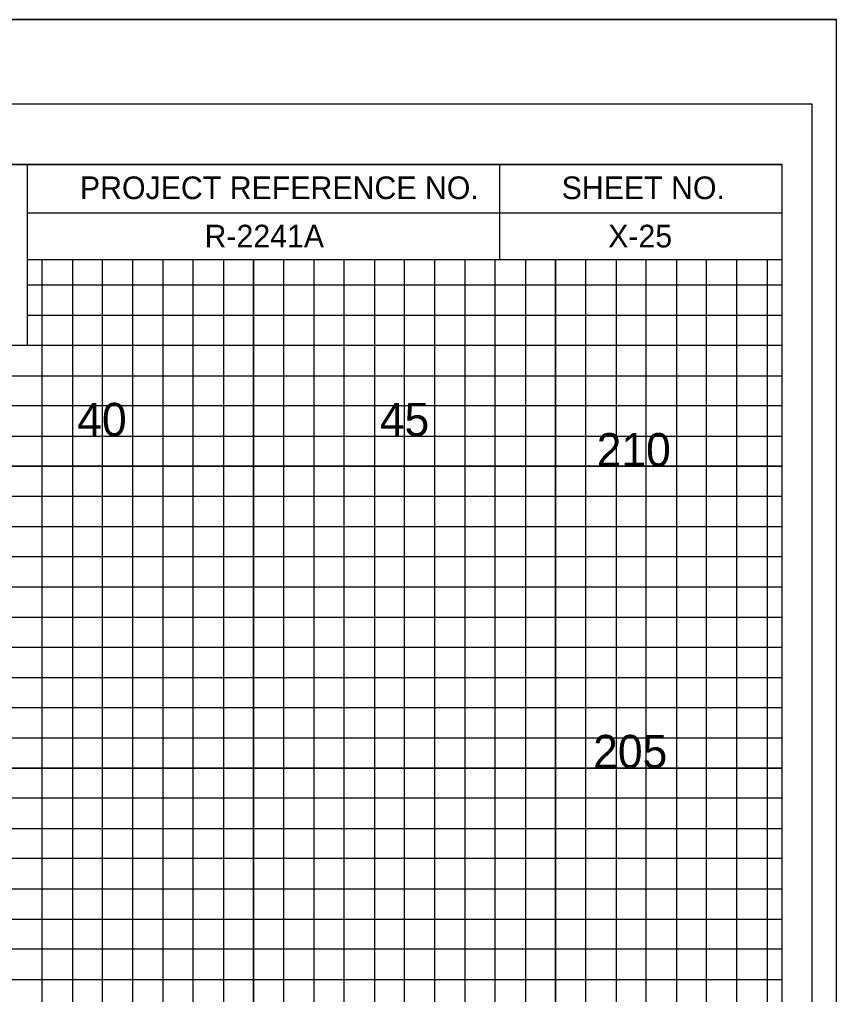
# Model space of a CAD drawing. Extents: x -4 to 103, y -2 to 6583.
# Drawn here: x 89.88 to 103.4, y 1751.05 to 1767.2 of the extents above; entities that cross this region are included whole.
import ezdxf

# ---------------------------------------------------------------- set-up
doc = ezdxf.new("R2010")
doc.units = 0
for name, color, linetype in [('Prop XS Elevation Labels', 7, 'Continuous'), ('Prop XS Offset Labels', 7, 'Continuous'), ('Prop XS Project Number', 7, 'Continuous'), ('Prop XS Sheet Number', 7, 'Continuous'), ('Sheet Cross Section CELL', 7, 'Continuous'), ('Sheet Cross Section Grid Major CELL', 7, 'Continuous'), ('Sheet Cross Section Grid Middle CELL', 7, 'Continuous'), ('Sheet Cutting Line CELL', 7, 'Continuous'), ('Sheet DOT Grid CELL', 7, 'Continuous'), ('Sheet Plot Border Inside CELL', 7, 'Continuous'), ('Sheet Plot Border Outside CELL', 7, 'Continuous')]:
    doc.layers.add(name, color=color, linetype=linetype)

msp = doc.modelspace()

# ---------------------------------------------------------------- linework, layer by layer
at = {"layer": 'Sheet Cross Section CELL'}
for p, q in [((90, 1764.8), (102.5, 1764.8)), ((90, 1764.8), (102.5, 1764.8)), ((97.825, 1763.225), (97.825, 1764.8)), ((101.875, 1764.8), (101.875, 1764.8)), ((102.5, 1764.8), (102.5, 1764.8)), ((102.5, 1763.225), (102.5, 1764.8)), ((102.5, 1764.8), (102.5, 1764.8)), ((102.5, 1764.8), (102.5, 1764.8)), ((102.5, 1763.225), (102.5, 1764.8)), ((90, 1764), (102.5, 1764)), ((90, 1763.225), (102.5, 1763.225)), ((99.4, 1763.225), (99.4, 1763.225)), ((99.4, 1763.225), (99.4, 1763.225))]:
    msp.add_line(p, q, dxfattribs=at)
for points in [[(102.5, 1764.8), (0, 1764.8), (0, 1699.8), (102.5, 1699.8)], [(83.75, 1764.8), (90, 1764.8), (90, 1761.8), (83.75, 1761.8)]]:
    msp.add_lwpolyline(points, close=True, dxfattribs=at)
at = {"layer": 'Sheet Cross Section Grid Major CELL'}
for points in [[(91.25, 1699.8), (91.25, 1763.225), (93.75, 1763.225), (93.75, 1699.8)], [(96.25, 1699.8), (96.25, 1763.225), (98.75, 1763.225), (98.75, 1699.8)], [(101.25, 1699.8), (101.25, 1763.225)], [(90, 1762.3), (102.5, 1762.3)], [(0, 1757.3), (102.5, 1757.3), (102.5, 1759.8), (0, 1759.8)], [(0, 1752.3), (102.5, 1752.3), (102.5, 1754.8), (0, 1754.8)]]:
    msp.add_lwpolyline(points, dxfattribs=at)
at = {"layer": 'Sheet Cross Section Grid Middle CELL'}
for points in [[(90.25, 1699.8), (90.25, 1763.225), (90.75, 1763.225), (90.75, 1699.8)], [(91.75, 1699.8), (91.75, 1763.225), (92.25, 1763.225), (92.25, 1699.8)], [(92.75, 1699.8), (92.75, 1763.225), (93.25, 1763.225), (93.25, 1699.8)], [(94.25, 1699.8), (94.25, 1763.225), (94.75, 1763.225), (94.75, 1699.8)], [(95.25, 1699.8), (95.25, 1763.225), (95.75, 1763.225), (95.75, 1699.8)], [(96.75, 1699.8), (96.75, 1763.225), (97.25, 1763.225), (97.25, 1699.8)], [(97.75, 1699.8), (97.75, 1763.225), (98.25, 1763.225), (98.25, 1699.8)], [(99.25, 1699.8), (99.25, 1763.225), (99.75, 1763.225), (99.75, 1699.8)], [(100.25, 1699.8), (100.25, 1763.225)], [(100.25, 1763.225), (100.75, 1763.225), (100.75, 1699.8), (101.75, 1699.8), (101.75, 1763.225), (102.25, 1763.225), (102.25, 1699.8)], [(102.5, 1761.8), (102.5, 1762.8), (90, 1762.8)], [(0, 1761.3), (102.5, 1761.3), (102.5, 1761.8), (0, 1761.8)], [(0, 1760.3), (102.5, 1760.3), (102.5, 1760.8), (0, 1760.8)], [(0, 1758.8), (102.5, 1758.8), (102.5, 1759.3), (0, 1759.3)], [(0, 1757.8), (102.5, 1757.8), (102.5, 1758.3), (0, 1758.3)], [(0, 1756.3), (102.5, 1756.3), (102.5, 1756.8), (0, 1756.8)], [(0, 1755.3), (102.5, 1755.3), (102.5, 1755.8), (0, 1755.8)], [(0, 1753.8), (102.5, 1753.8), (102.5, 1754.3), (0, 1754.3)], [(0, 1752.8), (102.5, 1752.8), (102.5, 1753.3), (0, 1753.3)], [(0, 1751.3), (102.5, 1751.3), (102.5, 1751.8), (0, 1751.8)]]:
    msp.add_lwpolyline(points, dxfattribs=at)
at = {"layer": 'Sheet Cutting Line CELL'}
msp.add_line((-3.5, 1767.2), (103.4, 1767.2), dxfattribs=at)
at = {"layer": 'Sheet DOT Grid CELL'}
for p, q in [((91.25, 1699.8), (91.25, 1763.225)), ((93.75, 1699.8), (93.75, 1763.225)), ((96.25, 1699.8), (96.25, 1763.225)), ((98.75, 1699.8), (98.75, 1763.225)), ((101.25, 1699.8), (101.25, 1763.225)), ((90, 1762.3), (102.5, 1762.3)), ((0, 1759.8), (102.5, 1759.8)), ((0, 1757.3), (102.5, 1757.3)), ((0, 1754.8), (102.5, 1754.8)), ((0, 1752.3), (102.5, 1752.3))]:
    msp.add_line(p, q, dxfattribs=at)
at = {"layer": 'Sheet Plot Border Inside CELL'}
msp.add_lwpolyline([(103, 1765.8), (-2.8, 1765.8), (-2.8, 1698.8), (103, 1698.8)], close=True, dxfattribs=at)
at = {"layer": 'Sheet Plot Border Outside CELL'}
msp.add_lwpolyline([(103.4, 1767.2), (-3.5, 1767.2), (-3.5, 1697.375), (103.4, 1697.375)], close=True, dxfattribs=at)

# ---------------------------------------------------------------- texts
at = {"layer": 'Prop XS Elevation Labels'}
for s, p in [('210', (99.43, 1759.8)), ('205', (99.372, 1754.8))]:
    msp.add_text(s, height=0.55, dxfattribs=at).set_placement(p)
at = {"layer": 'Prop XS Offset Labels'}
for s, p in [('40', (90.831, 1760.3)), ('45', (95.84, 1760.3))]:
    msp.add_text(s, height=0.55, dxfattribs=at).set_placement(p)
at = {"layer": 'Prop XS Project Number'}
msp.add_text('R-2241A', height=0.375, dxfattribs=at).set_placement((92.938, 1763.425))
at = {"layer": 'Prop XS Sheet Number'}
msp.add_text('X-25', height=0.375, dxfattribs=at).set_placement((99.62, 1763.425))
at = {"layer": 'Sheet Cross Section CELL'}
for s, p in [('PROJECT REFERENCE NO.', (90.875, 1764.225)), ('SHEET NO.', (98.85, 1764.225))]:
    msp.add_text(s, height=0.375, dxfattribs=at).set_placement(p)

doc.saveas('drawing.dxf')
